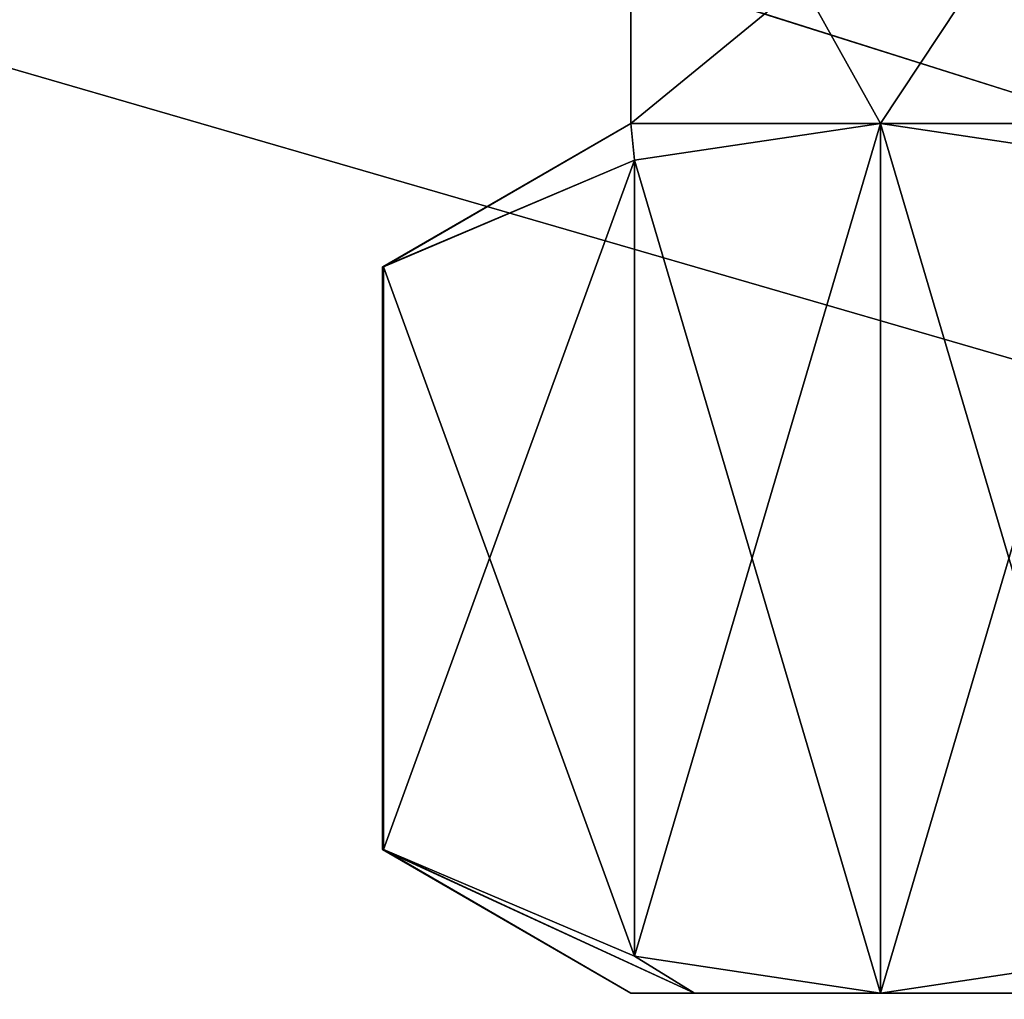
# Model space of a CAD drawing. Header units: metres. Extents: x -205 to 205, y -82 to 82.
# Tile 314 of 426: x 111 to 119, y -57 to -49. Entities that reach past the tile are written whole.
import ezdxf

# ---------------------------------------------------------------- set-up
doc = ezdxf.new("R2010")
doc.units = ezdxf.units.M
doc.layers.add('solid_PRT0003', color=7, linetype='CONTINUOUS')

msp = doc.modelspace()

# ---------------------------------------------------------------- linework, layer by layer
at = {"layer": 'solid_PRT0003'}
for points in [[(0, -75), (0, 75), (200, 75)], [(200, -75), (0, -75), (200, 75)], [(112.783806, -45.809784, 1.5), (109.640572, -46.364033, 1.5), (200, -75, 1.5)], [(164.837662, -56.110996, 1.5), (112.783806, -45.809784, 1.5), (200, -75, 1.5)], [(164.837662, -56.110996, 1.5), (149.216187, -45.809784, 1.5), (112.783806, -45.809784, 1.5)], [(117.998856, -49.599926, 32), (120.382637, -46, 35.106598), (115.989235, -46, 24.5)], [(115.989235, -49.599926, 24.5), (115.989235, -46, 24.5), (120.382637, -46, 13.893401)], [(115.989235, -49.599926, 24.5), (117.998856, -49.599926, 32), (115.989235, -46, 24.5)], [(115.989235, -49.599926, 24.5), (120.382637, -46, 13.893401), (117.998856, -49.599926, 17)], [(123.489235, -49.599926, 37.490379), (120.382637, -46, 35.106598), (117.998856, -49.599926, 32)], [(117.998856, -49.599926, 17), (120.382637, -46, 13.893401), (123.489235, -49.599926, 11.509619)], [(109.640572, -46.364033, 1.5), (106.87645, -47.959885, 1.5), (200, -75, 1.5)], [(106.87645, -47.959885, 1.5), (97.162331, -56.110996, 1.5), (200, -75, 1.5)], [(115.989235, -49.599926, 24.5), (113.989235, -50.754627, 24.5), (113.991638, -50.754627, 24.785938)], [(115.989235, -49.599926, 24.5), (116.019264, -49.896515, 20.428751), (113.989235, -50.754627, 24.5)], [(115.989235, -49.599926, 24.5), (113.991638, -50.754627, 24.785938), (113.998856, -50.754627, 25.071796)], [(115.989235, -49.599926, 24.5), (113.998856, -50.754627, 25.071796), (116.019257, -49.896515, 28.571238)], [(115.989235, -49.599926, 24.5), (116.019257, -49.896515, 28.571238), (117.998856, -49.599926, 32)], [(115.989235, -49.599926, 24.5), (117.998856, -49.599926, 17), (116.019264, -49.896515, 20.428751)], [(116.019257, -49.896515, 28.571238), (117.998856, -56.599926, 32), (117.998856, -49.599926, 32)], [(116.019257, -56.303333, 20.428762), (117.998856, -49.599926, 17), (117.998856, -56.599926, 17)], [(116.019264, -49.896515, 20.428751), (117.998856, -49.599926, 17), (116.019257, -56.303333, 20.428762)], [(119.978447, -49.896515, 35.428749), (123.489235, -49.599926, 37.490379), (117.998856, -49.599926, 32)], [(119.978455, -56.303333, 35.428764), (119.978447, -49.896515, 35.428749), (117.998856, -49.599926, 32)], [(119.978455, -56.303333, 35.428764), (117.998856, -49.599926, 32), (117.998856, -56.599926, 32)], [(119.978455, -49.896515, 13.571237), (117.998856, -49.599926, 17), (123.489235, -49.599926, 11.509619)], [(117.998856, -56.599926, 17), (117.998856, -49.599926, 17), (119.978455, -49.896515, 13.571237)], [(116.019264, -49.896515, 20.428751), (113.991638, -50.754627, 24.214062), (113.989235, -50.754627, 24.5)], [(116.019264, -49.896515, 20.428751), (113.998856, -50.754627, 23.928204), (113.991638, -50.754627, 24.214062)], [(116.019257, -49.896515, 28.571238), (113.998856, -50.754627, 25.071796), (116.019264, -56.303337, 28.571249)], [(116.019264, -49.896515, 20.428751), (113.998856, -55.445225, 23.928204), (113.998856, -50.754627, 23.928204)], [(116.019264, -49.896515, 20.428751), (116.019257, -56.303333, 20.428762), (113.998856, -55.445225, 23.928204)], [(116.019257, -49.896515, 28.571238), (116.019264, -56.303337, 28.571249), (117.998856, -56.599926, 32)], [(117.998856, -56.599926, 17), (119.978455, -49.896515, 13.571237), (119.978447, -56.303337, 13.57125)], [(113.991638, -55.445225, 24.785938), (113.991638, -50.754627, 24.785938), (113.989235, -50.754627, 24.5)], [(113.989235, -55.445225, 24.5), (113.991638, -55.445225, 24.785938), (113.989235, -50.754627, 24.5)], [(113.991638, -50.754627, 24.214062), (113.989235, -55.445225, 24.5), (113.989235, -50.754627, 24.5)], [(113.991638, -50.754627, 24.214062), (113.991638, -55.445225, 24.214062), (113.989235, -55.445225, 24.5)], [(113.998856, -55.445225, 25.071796), (113.998856, -50.754627, 25.071796), (113.991638, -50.754627, 24.785938)], [(113.991638, -55.445225, 24.785938), (113.998856, -55.445225, 25.071796), (113.991638, -50.754627, 24.785938)], [(113.998856, -50.754627, 23.928204), (113.998856, -55.445225, 23.928204), (113.991638, -55.445225, 24.214062)], [(113.991638, -50.754627, 24.214062), (113.998856, -50.754627, 23.928204), (113.991638, -55.445225, 24.214062)], [(116.019264, -56.303337, 28.571249), (113.998856, -50.754627, 25.071796), (113.998856, -55.445225, 25.071796)], [(116.500343, -56.599926, 28.382286), (113.991638, -55.445225, 24.785938), (113.989235, -55.445225, 24.5)], [(115.989235, -56.599926, 24.5), (113.989235, -55.445225, 24.5), (113.991638, -55.445225, 24.214062)], [(116.500343, -56.599926, 28.382286), (113.989235, -55.445225, 24.5), (115.989235, -56.599926, 24.5)], [(116.500343, -56.599926, 28.382286), (113.998856, -55.445225, 25.071796), (113.991638, -55.445225, 24.785938)], [(115.989235, -56.599926, 24.5), (113.991638, -55.445225, 24.214062), (113.998856, -55.445225, 23.928204)], [(116.019264, -56.303337, 28.571249), (113.998856, -55.445225, 25.071796), (116.500343, -56.599926, 28.382286)], [(115.989235, -56.599926, 24.5), (113.998856, -55.445225, 23.928204), (116.500343, -56.599926, 20.617714)], [(116.019257, -56.303333, 20.428762), (116.500343, -56.599926, 20.617714), (113.998856, -55.445225, 23.928204)], [(97.162331, -56.110996, 1.5), (82.463348, -59.144897, 1.5), (200, -75, 1.5)], [(116.019257, -56.303333, 20.428762), (117.998856, -56.599926, 17), (116.500343, -56.599926, 20.617714)], [(116.019264, -56.303337, 28.571249), (116.500343, -56.599926, 28.382286), (117.998856, -56.599926, 32)], [(123.489235, -56.599926, 37.490379), (119.978455, -56.303333, 35.428764), (117.998856, -56.599926, 32)], [(123.489235, -56.599926, 11.509619), (117.998856, -56.599926, 17), (119.978447, -56.303337, 13.57125)], [(115.989235, -56.599926, 24.5), (145.989243, -56.599926, 24.5), (145.478119, -56.599926, 28.382286)], [(115.989235, -56.599926, 24.5), (116.500343, -56.599926, 20.617714), (145.989243, -56.599926, 24.5)], [(116.500343, -56.599926, 28.382286), (115.989235, -56.599926, 24.5), (145.478119, -56.599926, 28.382286)], [(116.500343, -56.599926, 28.382286), (143.979614, -56.599926, 32), (117.998856, -56.599926, 32)], [(116.500343, -56.599926, 28.382286), (145.478119, -56.599926, 28.382286), (143.979614, -56.599926, 32)], [(116.500343, -56.599926, 20.617714), (117.998856, -56.599926, 17), (145.478119, -56.599926, 20.617714)], [(116.500343, -56.599926, 20.617714), (145.478119, -56.599926, 20.617714), (145.989243, -56.599926, 24.5)], [(138.489243, -56.599926, 37.490379), (117.998856, -56.599926, 32), (143.979614, -56.599926, 32)], [(143.979614, -56.599926, 17), (117.998856, -56.599926, 17), (123.489235, -56.599926, 11.509619)], [(145.478119, -56.599926, 20.617714), (117.998856, -56.599926, 17), (143.979614, -56.599926, 17)], [(138.489243, -56.599926, 37.490379), (123.489235, -56.599926, 37.490379), (117.998856, -56.599926, 32)]]:
    msp.add_3dface(points, dxfattribs=at)

doc.saveas('drawing.dxf')
